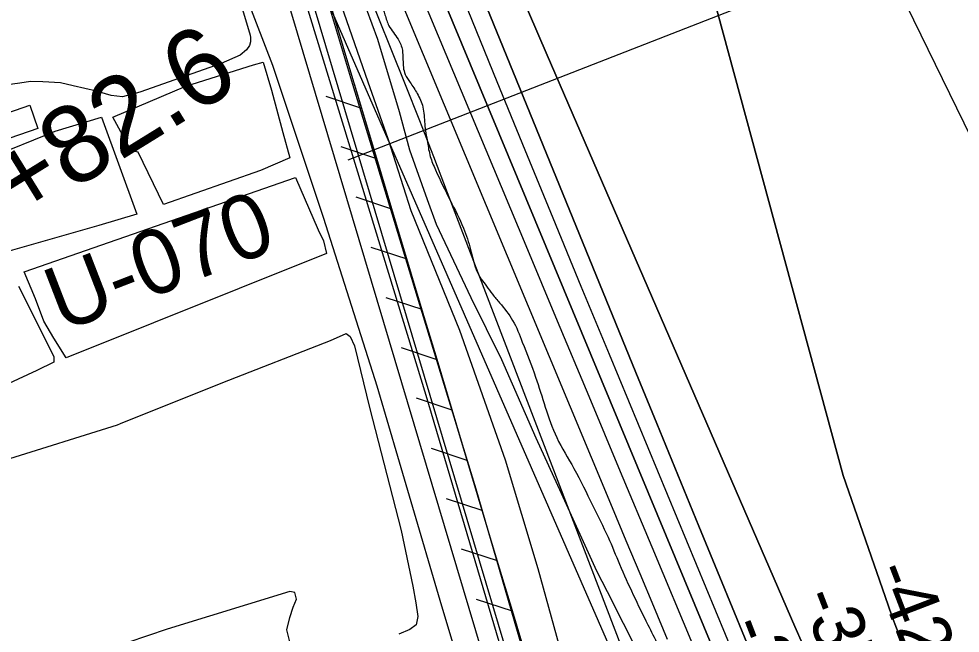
# Model space of a CAD drawing. Extents: x 3684037 to 3722149, y 433263 to 459021.
# Drawn here: x 3707248 to 3708465, y 442103 to 442898 of the extents above; entities that cross this region are included whole.
import ezdxf

# ---------------------------------------------------------------- set-up
doc = ezdxf.new("R2010")
doc.units = 0
for name, color, linetype in [('V-BLDG-OTLN', 7, 'Continuous'), ('V-FLOD-BASE', 7, 'Continuous'), ('V-LEVE-TOET', 7, 'Continuous'), ('V-RIVR-EDGE', 7, 'Continuous'), ('V-RIVR-RANG', 7, 'Continuous'), ('V-RIVR-RANG-IDEN', 7, 'Continuous'), ('V-RRAP-FSHR', 7, 'Continuous'), ('V-SITE-VEGE', 7, 'Continuous'), ('V-SURV-IDEN', 7, 'Continuous'), ('V-SURV-LINE', 7, 'Continuous'), ('V-TOPO-DPTH', 7, 'Continuous'), ('V-TOPO-MAJR', 7, 'Continuous'), ('V-TOPO-MINR', 7, 'Continuous'), ('V-TOPO-WATR', 7, 'Continuous'), ('V-UTIL-IDEN', 7, 'Continuous')]:
    doc.layers.add(name, color=color, linetype=linetype)

msp = doc.modelspace()

# ---------------------------------------------------------------- linework, layer by layer
at = {"layer": 'V-BLDG-OTLN'}
msp.add_lwpolyline([(3707223.5, 442739.3), (3707212.9, 442769.6), (3707261.7, 442786.5), (3707272.3, 442756.3)], close=True, dxfattribs=at)
at = {"layer": 'V-FLOD-BASE'}
msp.add_lwpolyline([(3707868.8, 442092.3), (3707774.6, 442410.9), (3707684.4, 442705.4), (3707615.2, 442930.7), (3707597, 442984.6), (3707589.9, 443000.7), (3707431.9, 443329.4), (3707268.3, 443672.8), (3707242.2, 443737.7)], dxfattribs=at)
at = {"layer": 'V-LEVE-TOET'}
for points in [[(3707911.2, 442041.8), (3707839.3, 442289.8), (3707769.4, 442518.3), (3707679.5, 442813), (3707647.2, 442920.6), (3707633.7, 442961.2), (3707629.7, 442974.7), (3707618.4, 443003.5), (3707522.4, 443201.4), (3707363.1, 443537.6), (3707316.8, 443634.7), (3707290.6, 443688.9), (3707281.5, 443710.1), (3707268.9, 443740.1), (3707253.7, 443786), (3707219.8, 443941.5)], [(3707889.9, 441821.7), (3707794.6, 442138.2), (3707711.2, 442423.1), (3707642.1, 442639.6), (3707576.3, 442837.4), (3707440.6, 443188.7), (3707340.5, 443403.5), (3707232.3, 443615.9)]]:
    msp.add_lwpolyline(points, dxfattribs=at)
at = {"layer": 'V-RIVR-EDGE'}
msp.add_spline([(3705459.3, 448025.4), (3705478.2, 447991), (3705490.6, 447962.7), (3705497.9, 447946.9), (3705515.2, 447915.3), (3705550.2, 447853.8), (3705577.2, 447806.4), (3705592.1, 447777.2), (3705613, 447735.5), (3705627.1, 447702.7), (3705648.4, 447660.6), (3705670.9, 447613.3), (3705688.6, 447575.6), (3705703.1, 447542.8), (3705728.1, 447487.8), (3705750.2, 447433.1), (3705764.2, 447399.5), (3705787.6, 447350.5), (3705800.4, 447321.8), (3705823.8, 447277.7), (3705853.1, 447212.9), (3705867.2, 447179.7), (3705884.5, 447148.5), (3705906.2, 447095.5), (3705936, 447039.6), (3705952.5, 446996.3), (3705954.5, 446986.6), (3705964.5, 446959.1), (3705978.2, 446928.3), (3706001.9, 446883.8), (3706017.2, 446850.2), (3706031.3, 446824.3), (3706060.3, 446774.8), (3706084.9, 446736.8), (3706095.8, 446723.4), (3706096.2, 446720.2), (3706091.3, 446714.5), (3706089.7, 446713.3), (3706090.5, 446708.9), (3706096.1, 446705.6), (3706103, 446703.6), (3706108.6, 446696.7), (3706116.3, 446683.3), (3706130, 446657), (3706163.4, 446591.8), (3706169.4, 446575.6), (3706187.1, 446537.6), (3706212.8, 446473.6), (3706230.1, 446432.3), (3706247.4, 446398.3), (3706265.1, 446371.2), (3706278.8, 446345.3), (3706293.7, 446309.7), (3706314.6, 446262.3), (3706333.5, 446225.8), (3706356, 446180.1), (3706380.2, 446133.5), (3706396.3, 446102.4), (3706412.8, 446074.8), (3706429.7, 446038.8), (3706447, 445997.9), (3706455.4, 445962.3), (3706478.2, 445886.2), (3706492.7, 445852.2), (3706510.4, 445809.7), (3706528.1, 445771.7), (3706558.3, 445705.3), (3706582.8, 445657.1), (3706597.7, 445624.3), (3706628.3, 445558.3), (3706659.6, 445483), (3706677.7, 445432.8), (3706697, 445381), (3706750.1, 445262.4), (3706782.6, 445193.2), (3706806.8, 445141.8), (3706827.7, 445093.6), (3706851, 445029.3), (3706864.2, 444984.3), (3706871.8, 444949.5), (3706889.5, 444896.9), (3706899.9, 444865.8), (3706912.4, 444832.2), (3706928.8, 444798.2), (3706942.5, 444773.5), (3706966.3, 444725.3), (3706990.4, 444679.5), (3707017, 444624.5), (3707033.9, 444586), (3707080.5, 444482), (3707095.4, 444444.7), (3707112.3, 444405.1), (3707123.1, 444381.2), (3707171.4, 444273.5), (3707203.2, 444200.6), (3707218, 444163.8), (3707250.2, 444096.2), (3707257.4, 444074.3), (3707269.9, 444041.6), (3707288.4, 443990.6), (3707304, 443950.1), (3707343, 443838), (3707365.9, 443772), (3707378.7, 443728.7), (3707379.9, 443714.1), (3707381.1, 443702.8), (3707387.5, 443682.2), (3707398.3, 443657.1), (3707418.1, 443619), (3707439, 443578.5), (3707454.3, 443542.1), (3707473.1, 443492.7), (3707483.2, 443464.4), (3707531.1, 443368), (3707542.7, 443345), (3707550.8, 443323.9), (3707556.8, 443302.5), (3707556.8, 443297.6), (3707558.8, 443289.1), (3707568.4, 443273.3), (3707583.7, 443244.6), (3707593.8, 443221.9), (3707598.2, 443213.4), (3707609.5, 443204.9), (3707611.9, 443195.2), (3707611.9, 443180.6), (3707615.5, 443168.1), (3707621.9, 443150.3), (3707634.4, 443126.8), (3707648.1, 443102.1), (3707655.3, 443081.8), (3707660.5, 443073.3), (3707674.2, 443051.5), (3707678.6, 443034.1), (3707682.6, 443015.5), (3707689.5, 442998.5), (3707701.9, 442964.5), (3707714, 442928.4), (3707721.2, 442903.3), (3707726.4, 442888.8), (3707738.1, 442871.8), (3707743.7, 442857.2), (3707744.5, 442845.1), (3707747.3, 442826.1), (3707753.7, 442815.5), (3707763, 442801.3), (3707770.2, 442783.9), (3707772.6, 442762.1), (3707776.2, 442738.2), (3707779.8, 442720), (3707786.6, 442702.6), (3707805.5, 442663.3), (3707822.8, 442627.3), (3707832, 442599.4), (3707839.2, 442573.9), (3707845.7, 442561.3), (3707852.5, 442552.4), (3707860.2, 442541.9), (3707869.5, 442530.6), (3707886.4, 442507.9), (3707898.9, 442479.9), (3707916.1, 442434.6), (3707928.6, 442395.8), (3707943.4, 442356.5), (3707965.6, 442316.4), (3707989.7, 442269), (3708009.8, 442227.7), (3708024.7, 442192.5), (3708061.3, 442114.4), (3708074.2, 442088.5), (3708094.3, 442045.6), (3708116, 441996.6), (3708126.1, 441968.3), (3708137.7, 441927.8), (3708147.3, 441899.5), (3708157.8, 441868.3), (3708179.1, 441812.4), (3708204, 441746.9), (3708227.7, 441693.8), (3708249.8, 441646.1), (3708265.1, 441615.3), (3708271.5, 441595.9), (3708278.4, 441582.1), (3708308.1, 441508.4), (3708330.6, 441457.8), (3708349.9, 441405.2), (3708369.6, 441340.1), (3708384, 441295.6), (3708395.3, 441268.4), (3708411.8, 441234.8), (3708423.4, 441209.3), (3708441.1, 441169.7), (3708458.4, 441135.2), (3708469.3, 441110.5), (3708475.3, 441089.1), (3708486.9, 441061.6), (3708507.1, 441017.4), (3708523.5, 440978.6), (3708539.2, 440935.7), (3708564.1, 440883.1), (3708587.1, 440841.3), (3708595.1, 440826.8), (3708600.4, 440809.4), (3708606.7, 440778.2), (3708615.6, 440755.1), (3708636.9, 440692), (3708652.9, 440644.3), (3708673.4, 440592), (3708688.7, 440554.4), (3708706, 440506.6), (3708725.7, 440462.9), (3708743.4, 440422.4), (3708759.4, 440387.6), (3708800.1, 440293.3), (3708821, 440246.3), (3708835, 440211.5), (3708849.1, 440180.4), (3708876.1, 440124.9), (3708892.2, 440093.7), (3708912.3, 440054.9), (3708922.3, 440031), (3708932, 439999.8), (3708939.2, 439978.8), (3708948, 439954.1), (3708952.4, 439931.8), (3708956, 439911.6), (3708960, 439899.5), (3708969.6, 439870.3), (3708986.9, 439829.8), (3708999.4, 439794.2), (3709014.7, 439755.4), (3709034.7, 439705.2), (3709046.8, 439671.6), (3709063.3, 439633.1), (3709075.8, 439614.5), (3709093.1, 439592.6), (3709106, 439574.4), (3709121.7, 439548.9), (3709151.5, 439484.1), (3709171.6, 439447.3), (3709197.4, 439407.6), (3709211.1, 439376.8), (3709222.3, 439350.1), (3709240.4, 439308.8), (3709252.9, 439281.7), (3709266.1, 439254.9), (3709271, 439245.6), (3709296.3, 439199.9), (3709313.2, 439159), (3709331.3, 439114.9), (3709341.3, 439082.5), (3709360.3, 439046.5), (3709378.8, 439008.8), (3709407.7, 438944.4), (3709416.4, 438923.6)], degree=3, dxfattribs=at)
at = {"layer": 'V-RIVR-RANG'}
msp.add_line((3707673.4, 442715.6), (3708381.4, 442991.8), dxfattribs=at)
at = {"layer": 'V-RRAP-FSHR'}
for p, q in [((3707691.4, 442782), (3707645, 442797.4)), ((3707691.4, 442782), (3707645, 442797.4)), ((3707710.8, 442717), (3707664.5, 442732.4)), ((3707710.8, 442717), (3707664.5, 442732.4)), ((3707730.3, 442652), (3707683.9, 442667.4)), ((3707730.3, 442652), (3707683.9, 442667.4)), ((3707749.8, 442587), (3707703.4, 442602.3)), ((3707749.8, 442587), (3707703.4, 442602.3)), ((3707769.2, 442522), (3707722.9, 442537.3)), ((3707769.2, 442522), (3707722.9, 442537.3)), ((3707788.7, 442457), (3707742.4, 442472.3)), ((3707788.7, 442457), (3707742.4, 442472.3)), ((3707808.2, 442391.9), (3707761.8, 442407.3)), ((3707808.2, 442391.9), (3707761.8, 442407.3)), ((3707827.7, 442326.9), (3707781.3, 442342.3)), ((3707827.7, 442326.9), (3707781.3, 442342.3)), ((3707847.1, 442261.9), (3707800.8, 442277.2)), ((3707847.1, 442261.9), (3707800.8, 442277.2)), ((3707866.6, 442196.9), (3707820.2, 442212.2)), ((3707866.6, 442196.9), (3707820.2, 442212.2)), ((3707886.1, 442131.9), (3707839.7, 442147.2)), ((3707886.1, 442131.9), (3707839.7, 442147.2))]:
    msp.add_line(p, q, dxfattribs=at)
for points in [[(3707275.2, 443771.4), (3708786, 440314), (3709222.1, 438921.4)], [(3709200.4, 438921.2), (3709188.2, 438975.9), (3709082, 439212.1), (3708987.1, 439411.8), (3708916.3, 439573.4), (3708676.4, 440059.4), (3708454.7, 440592.1), (3708052.7, 441579.8), (3707944.4, 441937.2), (3707632.8, 442977.5), (3707556.2, 443134), (3707319.7, 443635.9)], [(3707710.7, 442717.4), (3707681.9, 442813.6)], [(3707730.2, 442652.4), (3707710.7, 442717.4)], [(3707749.6, 442587.4), (3707730.2, 442652.4)], [(3707769.1, 442522.4), (3707749.6, 442587.4)], [(3707788.6, 442457.4), (3707769.1, 442522.4)], [(3707808.1, 442392.3), (3707788.6, 442457.4)], [(3707827.5, 442327.3), (3707808.1, 442392.3)], [(3707847, 442262.3), (3707827.5, 442327.3)], [(3707886, 442132.3), (3707866.5, 442197.3), (3707847, 442262.3)], [(3707905.4, 442067.2), (3707886, 442132.3)]]:
    msp.add_lwpolyline(points, dxfattribs=at)
at = {"layer": 'V-SITE-VEGE'}
for points in [[(3707954, 442061.7), (3707919.3, 442186.8), (3707877.1, 442327.4), (3707817.9, 442495), (3707755.1, 442649.6), (3707725.3, 442742.6), (3707699.5, 442815.9), (3707654.7, 442945.3), (3707588.5, 443121.3), (3707521.4, 443270), (3707451.9, 443415.1), (3707369, 443579.4), (3707288.6, 443759.1), (3707274.4, 443812.8), (3707262, 443864.6), (3707232.6, 443986.7)], [(3707383.2, 443626.8), (3707403.6, 443590.9), (3707459.7, 443470.9), (3707500.9, 443385.4), (3707527.3, 443309.7), (3707544.5, 443263.8), (3707619.4, 443116.2), (3707659.7, 443015.3), (3707682.1, 442951.5), (3707711.4, 442871.6), (3707739.4, 442778), (3707753, 442728.6), (3707776, 442664.2), (3707787.5, 442632.6), (3707832.1, 442537.6), (3707872.1, 442457.5), (3707916.6, 442356.1), (3707949, 442284.4), (3707994.7, 442184.1), (3708008.6, 442157.2), (3708091.1, 441994.3)], [(3707527.9, 442940.7), (3707546.7, 442876.9), (3707547.3, 442873.9), (3707547.2, 442868), (3707545.9, 442863.3), (3707542.3, 442858), (3707533.9, 442850.9), (3707509.4, 442840), (3707403.9, 442803.2), (3707381.8, 442797), (3707367, 442798.9), (3707348.1, 442804.5), (3707317.9, 442811.4), (3707301.3, 442815.1), (3707278.7, 442816.6), (3707262.7, 442816.8), (3707249, 442814.6), (3707233, 442812.4)], [(3707247.2, 442552.4), (3707292.7, 442461.4), (3707292.7, 442454.1), (3707270.8, 442443.2), (3707203.5, 442412.2)], [(3707228.9, 442327.3), (3707375, 442373), (3707379.1, 442374.8), (3707511.6, 442427.8), (3707650.6, 442481.9), (3707670.9, 442491.2), (3707676.2, 442487), (3707682, 442475), (3707701.2, 442395.2), (3707742.1, 442236.2), (3707757.2, 442164.1), (3707761.1, 442142.7), (3707763.9, 442124.9), (3707761.4, 442114.2), (3707753.6, 442108.4), (3707739.3, 442102)], [(3707599, 442088.9), (3707594.4, 442107.9), (3707598.2, 442123.9), (3707602.5, 442136.9), (3707606.8, 442147.5), (3707604.5, 442155.9), (3707598, 442157.2), (3707439.5, 442108.6), (3707337.5, 442074.2)]]:
    msp.add_lwpolyline(points, dxfattribs=at)
for points in [[(3707369.1, 442770.9), (3707463.7, 442811), (3707551, 442838.3), (3707563.7, 442841.9), (3707574.6, 442805.5), (3707589.2, 442750.9), (3707598.3, 442718.1), (3707560.1, 442701.7), (3707434.6, 442658), (3707401.8, 442725.4), (3707392.7, 442727.2)], [(3707236.3, 442597.9), (3707214.4, 442616.1), (3707199.9, 442670.8), (3707192.6, 442709), (3707209, 442718.1), (3707294.5, 442752.7), (3707354.5, 442770.9), (3707400, 442645.3), (3707350.9, 442630.7)], [(3707254.5, 442570.6), (3707605.6, 442692.6), (3707634.7, 442625.2), (3707641.9, 442610.7), (3707645.6, 442594.3), (3707309, 442459.6), (3707292.7, 442485), (3707279.9, 442506.9), (3707269, 442536)]]:
    msp.add_lwpolyline(points, close=True, dxfattribs=at)
at = {"layer": 'V-SURV-LINE'}
for points in [[(3707621, 442941.9), (3708026, 441585)], [(3707997.2, 441576.4), (3707592.3, 442933.3)]]:
    msp.add_lwpolyline(points, dxfattribs=at)
at = {"layer": 'V-TOPO-DPTH'}
for points in [[(3707074.7, 444597.2), (3707390.5, 443786.3), (3707393.7, 443778.1), (3707396.9, 443769.9), (3707400.2, 443761.8), (3707403.4, 443753.6), (3707443.1, 443654.4), (3707466.2, 443596.7), (3707489.4, 443539), (3707512.8, 443481.3), (3707536.2, 443423.7), (3707703.9, 443012.5), (3707713.7, 442988.5), (3707723.5, 442964.6), (3707733.4, 442940.7), (3707743.4, 442916.8), (3708015.2, 442266.1), (3708033, 442223.4), (3708050.8, 442180.8), (3708068.6, 442138.2), (3708086.4, 442095.6)], [(3708202.5, 442059.5), (3708154.4, 442175.8), (3708127.1, 442242), (3708099.9, 442308.2), (3708072.8, 442374.4), (3708045.7, 442440.7), (3707835.9, 442955.3), (3707826.3, 442979), (3707816.7, 443002.7), (3707807.1, 443026.4), (3707797.5, 443050.1), (3707604.3, 443530.3), (3707585.6, 443576.8), (3707566.9, 443623.3), (3707548.2, 443669.9), (3707529.6, 443716.5), (3707497.6, 443796.4), (3707494.9, 443803), (3707492.3, 443809.6), (3707489.6, 443816.2), (3707487, 443822.8), (3707189.8, 444566.1)], [(3707189.8, 444566.1), (3707487, 443822.8), (3707489.6, 443816.2), (3707492.3, 443809.6), (3707494.9, 443803), (3707497.6, 443796.4), (3707529.6, 443716.5), (3707548.2, 443669.9), (3707566.9, 443623.3), (3707585.6, 443576.8), (3707604.3, 443530.3), (3707797.5, 443050.1), (3707807.1, 443026.4), (3707816.7, 443002.7), (3707826.3, 442979), (3707835.9, 442955.3), (3708045.7, 442440.7), (3708072.8, 442374.4), (3708099.9, 442308.2), (3708127.1, 442242), (3708154.4, 442175.8), (3708202.5, 442059.5)], [(3708388.8, 442095), (3708383, 442109.8), (3708377.5, 442124.6), (3708372.2, 442139.5), (3708313.9, 442307.5), (3708106.4, 443072.1), (3708098.4, 443093.4), (3708090.1, 443114.5), (3708081.1, 443135.4), (3708071.8, 443156.1), (3707743.5, 443714.5), (3707730.6, 443738.9), (3707675, 443851.7), (3707668.2, 443865.8), (3707661.4, 443880), (3707654.8, 443894.2), (3707648.3, 443908.4), (3707554, 444117), (3707511.5, 444211.3), (3707469.1, 444305.5), (3707426.8, 444399.9)], [(3707426.8, 444399.9), (3707469.1, 444305.5), (3707511.5, 444211.3), (3707554, 444117), (3707648.3, 443908.4), (3707654.8, 443894.2), (3707661.4, 443880), (3707668.2, 443865.8), (3707675, 443851.7), (3707730.6, 443738.9), (3707743.5, 443714.5), (3708071.8, 443156.1), (3708081.1, 443135.4), (3708090.1, 443114.5), (3708098.4, 443093.4), (3708106.4, 443072.1), (3708313.9, 442307.5), (3708372.2, 442139.5), (3708377.5, 442124.6), (3708383, 442109.8), (3708388.8, 442095)], [(3707239.9, 444309.7), (3707274.9, 444223.4), (3707309.8, 444137.1), (3707344.5, 444050.7), (3707379.2, 443964.2), (3707425.4, 443848.8), (3707436.9, 443820), (3707448.3, 443791.3), (3707459.8, 443762.6), (3707471.3, 443733.9), (3707771.3, 442984.2), (3708145.2, 442084.1)], [(3708145.2, 442084.1), (3707771.3, 442984.2), (3707471.3, 443733.9), (3707459.8, 443762.6), (3707448.3, 443791.3), (3707436.9, 443820), (3707425.4, 443848.8), (3707379.2, 443964.2), (3707344.5, 444050.7), (3707309.8, 444137.1), (3707274.9, 444223.4), (3707239.9, 444309.7)], [(3708261.2, 442089.6), (3708251.5, 442112.1), (3707931, 442850.8), (3707918.9, 442879), (3707906.9, 442907.1), (3707895, 442935.4), (3707883.2, 442963.7), (3707861.4, 443016.1), (3707860.6, 443018.2), (3707859.7, 443020.3), (3707858.9, 443022.4), (3707858.1, 443024.5), (3707843.8, 443060.9), (3707835.9, 443081.2), (3707828.1, 443101.6), (3707820.3, 443121.9), (3707812.6, 443142.3), (3707570, 443787.1)], [(3707570, 443787.1), (3707812.6, 443142.3), (3707820.3, 443121.9), (3707828.1, 443101.6), (3707835.9, 443081.2), (3707843.8, 443060.9), (3707858.1, 443024.5), (3707858.9, 443022.4), (3707859.7, 443020.3), (3707860.6, 443018.2), (3707861.4, 443016.1), (3707883.2, 442963.7), (3707895, 442935.4), (3707906.9, 442907.1), (3707918.9, 442879), (3707931, 442850.8), (3708251.5, 442112.1), (3708261.2, 442089.6)]]:
    msp.add_lwpolyline(points, dxfattribs=at)
at = {"layer": 'V-TOPO-MAJR'}
msp.add_lwpolyline([(3707931.8, 443918.2), (3708105.3, 443530), (3708131.2, 443472.4), (3708157.4, 443414.8), (3708183.8, 443357.4), (3708210.4, 443300.1), (3708235.2, 443247.1), (3708249.6, 443216.4), (3708264.2, 443185.7), (3708278.9, 443155.2), (3708293.7, 443124.6), (3708544.1, 442611.8)], dxfattribs=at)
at = {"layer": 'V-TOPO-MINR'}
for points in [[(3707189.8, 444566.1), (3707487, 443822.8), (3707489.6, 443816.2), (3707492.3, 443809.6), (3707494.9, 443803), (3707497.6, 443796.4), (3707529.6, 443716.5), (3707548.2, 443669.9), (3707566.9, 443623.3), (3707585.6, 443576.8), (3707604.3, 443530.3), (3707797.5, 443050.1), (3707807.1, 443026.4), (3707816.7, 443002.7), (3707826.3, 442979), (3707835.9, 442955.3), (3708045.7, 442440.7), (3708072.8, 442374.4), (3708099.9, 442308.2), (3708127.1, 442242), (3708154.4, 442175.8), (3708202.5, 442059.5)], [(3707426.8, 444399.9), (3707469.1, 444305.5), (3707511.5, 444211.3), (3707554, 444117), (3707648.3, 443908.4), (3707654.8, 443894.2), (3707661.4, 443880), (3707668.2, 443865.8), (3707675, 443851.7), (3707730.6, 443738.9), (3707743.5, 443714.5), (3708071.8, 443156.1), (3708081.1, 443135.4), (3708090.1, 443114.5), (3708098.4, 443093.4), (3708106.4, 443072.1), (3708313.9, 442307.5), (3708372.2, 442139.5), (3708377.5, 442124.6), (3708383, 442109.8), (3708388.8, 442095)], [(3707245.3, 444362.4), (3707271.5, 444297.4), (3707297.6, 444232.4), (3707456.2, 443835.8), (3707463.3, 443818.1), (3707470.3, 443800.5), (3707477.4, 443782.8), (3707484.5, 443765.1), (3707606.9, 443459.1), (3707638, 443381.4), (3707669.2, 443303.8), (3707700.3, 443226.2), (3707731.5, 443148.6), (3707765.8, 443063.5), (3707779.9, 443028.5), (3707794.1, 442993.5), (3707808.3, 442958.5), (3707822.6, 442923.5), (3707866.1, 442816.9), (3707902.3, 442728.7), (3707938.5, 442640.6), (3707974.8, 442552.4), (3708011.3, 442464.3), (3708173.9, 442071.8)], [(3707239.9, 444309.7), (3707274.9, 444223.4), (3707309.8, 444137.1), (3707344.5, 444050.7), (3707379.2, 443964.2), (3707425.4, 443848.8), (3707436.9, 443820), (3707448.3, 443791.3), (3707459.8, 443762.6), (3707471.3, 443733.9), (3707771.3, 442984.2), (3708145.2, 442084.1)], [(3707570, 443787.1), (3707812.6, 443142.3), (3707820.3, 443121.9), (3707828.1, 443101.6), (3707835.9, 443081.2), (3707843.8, 443060.9), (3707858.1, 443024.5), (3707858.9, 443022.4), (3707859.7, 443020.3), (3707860.6, 443018.2), (3707861.4, 443016.1), (3707883.2, 442963.7), (3707895, 442935.4), (3707906.9, 442907.1), (3707918.9, 442879), (3707931, 442850.8), (3708251.5, 442112.1), (3708261.2, 442089.6)], [(3707375.2, 443682.5), (3707601.1, 443163.6), (3707616.4, 443128.3), (3707631.6, 443093), (3707646.7, 443057.7), (3707661.7, 443022.3), (3707686.2, 442964.2), (3707688.8, 442957.9), (3707691.5, 442951.5), (3707694.1, 442945.1), (3707696.7, 442938.7), (3707728.8, 442859.1), (3707747.4, 442812.8), (3707765.7, 442766.4), (3707783.8, 442720), (3707801.8, 442673.5), (3708038.3, 442055.9)], [(3707482.6, 443640.3), (3707510.8, 443569.5), (3707539, 443498.6), (3707567.3, 443427.7), (3707595.7, 443356.9), (3707739.8, 442997.5), (3707744.3, 442986.2), (3707748.9, 442975), (3707753.6, 442963.8), (3707758.2, 442952.5), (3707903.4, 442604.7), (3707944.1, 442507.3), (3707984.9, 442409.8), (3708025.6, 442312.4), (3708066.5, 442215), (3708121.3, 442084.2)]]:
    msp.add_lwpolyline(points, dxfattribs=at)
at = {"layer": 'V-TOPO-WATR'}
msp.add_lwpolyline([(3707074.7, 444597.2), (3707390.5, 443786.3), (3707393.7, 443778.1), (3707396.9, 443769.9), (3707400.2, 443761.8), (3707403.4, 443753.6), (3707443.1, 443654.4), (3707466.2, 443596.7), (3707489.4, 443539), (3707512.8, 443481.3), (3707536.2, 443423.7), (3707703.9, 443012.5), (3707713.7, 442988.5), (3707723.5, 442964.6), (3707733.4, 442940.7), (3707743.4, 442916.8), (3708015.2, 442266.1), (3708033, 442223.4), (3708050.8, 442180.8), (3708068.6, 442138.2), (3708086.4, 442095.6)], dxfattribs=at)
at = {"layer": 'V-UTIL-IDEN'}
for points in [[(3709200.4, 438921.2), (3709188.2, 438975.9), (3709082, 439212.1), (3708987.1, 439411.8), (3708916.3, 439573.4), (3708676.4, 440059.4), (3708454.7, 440592.1), (3708052.7, 441579.8), (3707944.4, 441937.2), (3707632.8, 442977.5), (3707556.2, 443134), (3707319.7, 443635.9)], [(3707710.7, 442717.4), (3707681.9, 442813.6)], [(3707730.2, 442652.4), (3707710.7, 442717.4)], [(3707749.6, 442587.4), (3707730.2, 442652.4)], [(3707769.1, 442522.4), (3707749.6, 442587.4)], [(3707788.6, 442457.4), (3707769.1, 442522.4)], [(3707808.1, 442392.3), (3707788.6, 442457.4)], [(3707827.5, 442327.3), (3707808.1, 442392.3)], [(3707847, 442262.3), (3707827.5, 442327.3)], [(3707886, 442132.3), (3707866.5, 442197.3), (3707847, 442262.3)], [(3707905.4, 442067.2), (3707886, 442132.3)]]:
    msp.add_lwpolyline(points, dxfattribs=at)

# ---------------------------------------------------------------- texts
at = {"layer": 'V-RIVR-RANG'}
for s, p in [('-42', (3708351.9, 442184.4)), ('-37', (3708258, 442150.1)), ('-24', (3708164.9, 442113.5))]:
    msp.add_text(s, height=67, rotation=290.9784, dxfattribs=at).set_placement(p)
at = {"layer": 'V-RIVR-RANG-IDEN'}
msp.add_text('U-070', height=83, rotation=21.1643, dxfattribs=at).set_placement((3707302.7, 442492.1))
at = {"layer": 'V-SURV-IDEN'}
msp.add_text('907+82.6', height=100, rotation=31.7149, dxfattribs=at).set_placement((3707058.8, 442516.5))

doc.saveas('drawing.dxf')
